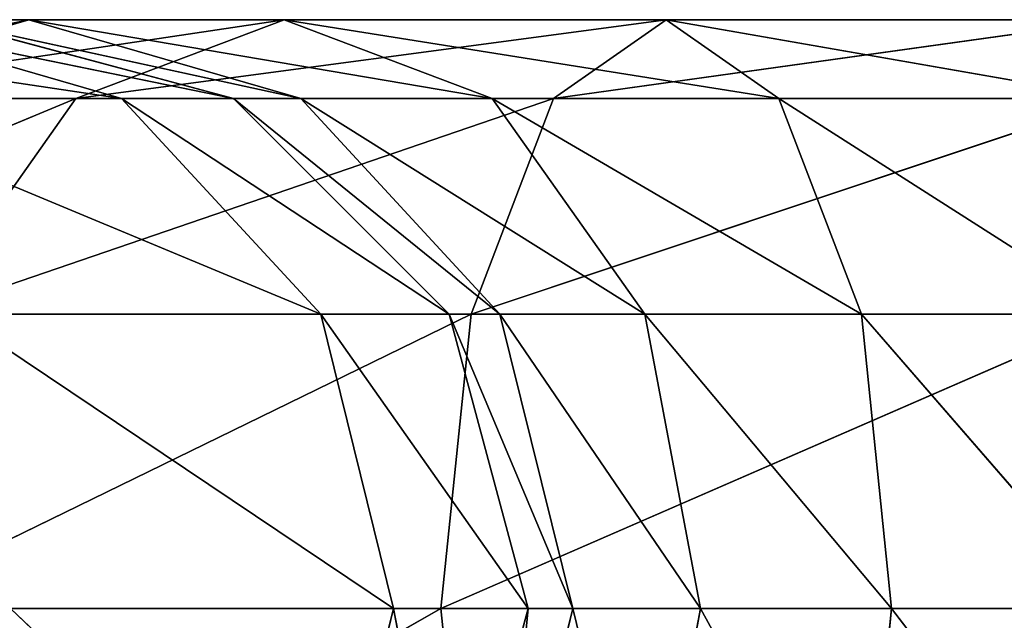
# Model space of a CAD drawing. Header units: millimetres. Extents: x 237 to 401, y 0 to 141.
# Tile 631 of 656: x 367.05 to 369.56, y 137.01 to 138.54. Entities that reach past the tile are written whole.
import ezdxf

# ---------------------------------------------------------------- set-up
doc = ezdxf.new("R2010")
doc.units = ezdxf.units.MM
doc.header["$LTSCALE"] = 25.4
doc.layers.get('0').update_dxf_attribs({"true_color": 0xff5454})

# ---------------------------------------------------------------- blocks, each defined once
blk = doc.blocks.new('VELERO-I-8042-8043.STL')
at = {"color": 7, "true_color": 0xffffff}
for p, q in [((131.027, 181.8856, 3.6723), (132.0025, 180.4257, 3.6723)), ((131.027, 181.8856, 3.6723), (132.0025, 180.4257, 3.6723)), ((131.027, 181.8856, 3.6723), (131.8168, 180.3488, 4.4223)), ((131.027, 181.8856, 3.6723), (131.8168, 180.3488, 4.4223)), ((130.8849, 181.7435, 2.9223), (131.8168, 180.3488, 2.9223)), ((130.8849, 181.7435, 2.9223), (131.8168, 180.3488, 2.9223)), ((130.8849, 181.7435, 2.9223), (132.0025, 180.4257, 3.6723)), ((130.8849, 181.7435, 2.9223), (132.0025, 180.4257, 3.6723)), ((130.4967, 181.3552, 2.3732), (131.3096, 180.1386, 2.3732)), ((130.4967, 181.3552, 2.3732), (131.3096, 180.1386, 2.3732)), ((130.4967, 181.3552, 2.3732), (131.8168, 180.3488, 2.9223)), ((130.4967, 181.3552, 2.3732), (131.8168, 180.3488, 2.9223)), ((129.9664, 180.8249, 2.1723), (131.3096, 180.1386, 2.3732)), ((129.9664, 180.8249, 2.1723), (131.3096, 180.1386, 2.3732)), ((131.8168, 180.3488, 2.9223), (132.0025, 180.4257, 3.6723)), ((132.0025, 180.4257, 3.6723), (131.8168, 180.3488, 4.4223)), ((131.8168, 180.3488, 2.9223), (132.0025, 180.4257, 3.6723)), ((132.0025, 180.4257, 3.6723), (131.8168, 180.3488, 4.4223)), ((132.0025, 180.4257, 3.6723), (132.345, 178.7036, 3.6723)), ((132.0025, 180.4257, 3.6723), (132.345, 178.7036, 3.6723)), ((132.0025, 180.4257, 3.6723), (132.1441, 178.7036, 4.4223)), ((132.0025, 180.4257, 3.6723), (132.1441, 178.7036, 4.4223)), ((131.3096, 180.1386, 2.3732), (131.8168, 180.3488, 2.9223)), ((131.3096, 180.1386, 2.3732), (131.8168, 180.3488, 2.9223)), ((131.8168, 180.3488, 2.9223), (132.1441, 178.7036, 2.9223)), ((131.8168, 180.3488, 2.9223), (132.1441, 178.7036, 2.9223)), ((131.8168, 180.3488, 2.9223), (132.345, 178.7036, 3.6723)), ((131.8168, 180.3488, 2.9223), (132.345, 178.7036, 3.6723)), ((130.6167, 179.8516, 2.1723), (131.3096, 180.1386, 2.3732)), ((130.6167, 179.8516, 2.1723), (131.3096, 180.1386, 2.3732)), ((131.3096, 180.1386, 2.3732), (131.595, 178.7036, 2.3732)), ((131.3096, 180.1386, 2.3732), (131.595, 178.7036, 2.3732)), ((131.3096, 180.1386, 2.3732), (132.1441, 178.7036, 2.9223)), ((131.3096, 180.1386, 2.3732), (132.1441, 178.7036, 2.9223)), ((130.6167, 179.8516, 2.1723), (131.595, 178.7036, 2.3732)), ((130.6167, 179.8516, 2.1723), (131.595, 178.7036, 2.3732)), ((131.595, 178.7036, 2.3732), (130.845, 178.7036, 2.1723)), ((131.595, 178.7036, 2.3732), (130.845, 178.7036, 2.1723)), ((131.595, 178.7036, 2.3732), (130.845, 172.7036, 2.1723)), ((131.595, 178.7036, 2.3732), (130.845, 172.7036, 2.1723)), ((132.1441, 178.7036, 2.9223), (131.595, 178.7036, 2.3732)), ((131.595, 178.7036, 2.3732), (131.595, 172.7036, 2.3732)), ((131.595, 178.7036, 2.3732), (131.595, 172.7036, 2.3732)), ((132.1441, 178.7036, 2.9223), (131.595, 178.7036, 2.3732)), ((132.1441, 178.7036, 2.9223), (131.595, 172.7036, 2.3732)), ((132.1441, 178.7036, 2.9223), (131.595, 172.7036, 2.3732)), ((132.345, 178.7036, 3.6723), (132.1441, 178.7036, 2.9223)), ((132.1441, 178.7036, 4.4223), (132.345, 178.7036, 3.6723)), ((132.345, 172.7036, 3.6723), (132.1441, 178.7036, 4.4223)), ((132.1441, 178.7036, 2.9223), (132.1441, 172.7036, 2.9223)), ((132.1441, 178.7036, 2.9223), (132.1441, 172.7036, 2.9223)), ((132.345, 178.7036, 3.6723), (132.1441, 178.7036, 2.9223)), ((132.345, 178.7036, 3.6723), (132.1441, 172.7036, 2.9223)), ((132.345, 178.7036, 3.6723), (132.1441, 172.7036, 2.9223)), ((132.1441, 178.7036, 4.4223), (132.345, 178.7036, 3.6723)), ((132.345, 172.7036, 3.6723), (132.1441, 178.7036, 4.4223)), ((132.345, 178.7036, 3.6723), (132.345, 172.7036, 3.6723)), ((132.345, 178.7036, 3.6723), (132.345, 172.7036, 3.6723)), ((130.095, 172.7036, 2.3732), (131.0734, 171.5555, 2.1723)), ((130.095, 172.7036, 2.3732), (131.0734, 171.5555, 2.1723)), ((131.595, 172.7036, 2.3732), (130.845, 172.7036, 2.1723)), ((130.845, 172.7036, 2.1723), (131.0734, 171.5555, 2.1723)), ((130.845, 172.7036, 2.1723), (131.0734, 171.5555, 2.1723)), ((130.845, 172.7036, 2.1723), (131.7663, 171.8425, 2.3732)), ((130.845, 172.7036, 2.1723), (131.7663, 171.8425, 2.3732)), ((131.595, 172.7036, 2.3732), (130.845, 172.7036, 2.1723)), ((132.1441, 172.7036, 2.9223), (131.595, 172.7036, 2.3732)), ((131.595, 172.7036, 2.3732), (131.7663, 171.8425, 2.3732)), ((131.595, 172.7036, 2.3732), (131.7663, 171.8425, 2.3732)), ((131.595, 172.7036, 2.3732), (132.2735, 172.0526, 2.9223)), ((131.595, 172.7036, 2.3732), (132.2735, 172.0526, 2.9223)), ((132.1441, 172.7036, 2.9223), (131.595, 172.7036, 2.3732)), ((132.1441, 172.7036, 4.4223), (132.345, 172.7036, 3.6723)), ((132.345, 172.7036, 3.6723), (132.1441, 172.7036, 2.9223)), ((132.1441, 172.7036, 4.4223), (132.345, 172.7036, 3.6723)), ((132.1441, 172.7036, 2.9223), (132.2735, 172.0526, 2.9223)), ((132.1441, 172.7036, 2.9223), (132.2735, 172.0526, 2.9223)), ((132.1441, 172.7036, 2.9223), (132.4592, 172.1295, 3.6723)), ((132.1441, 172.7036, 2.9223), (132.4592, 172.1295, 3.6723)), ((132.345, 172.7036, 3.6723), (132.1441, 172.7036, 2.9223)), ((132.345, 172.7036, 3.6723), (132.2735, 172.0526, 4.4223)), ((132.345, 172.7036, 3.6723), (132.2735, 172.0526, 4.4223)), ((132.4592, 172.1295, 3.6723), (132.345, 172.7036, 3.6723)), ((132.4592, 172.1295, 3.6723), (132.345, 172.7036, 3.6723)), ((132.4592, 172.1295, 3.6723), (132.2735, 172.0526, 4.4223)), ((132.2735, 172.0526, 2.9223), (132.4592, 172.1295, 3.6723)), ((132.4592, 172.1295, 3.6723), (132.2735, 172.0526, 4.4223)), ((132.2735, 172.0526, 2.9223), (132.4592, 172.1295, 3.6723)), ((132.7844, 171.6429, 3.6723), (132.4592, 172.1295, 3.6723)), ((132.4592, 172.1295, 3.6723), (132.6423, 171.5008, 4.4223)), ((132.4592, 172.1295, 3.6723), (132.6423, 171.5008, 4.4223)), ((132.7844, 171.6429, 3.6723), (132.4592, 172.1295, 3.6723)), ((131.7663, 171.8425, 2.3732), (132.2735, 172.0526, 2.9223)), ((131.7663, 171.8425, 2.3732), (132.2735, 172.0526, 2.9223)), ((132.2735, 172.0526, 2.9223), (132.6423, 171.5008, 2.9223)), ((132.2735, 172.0526, 2.9223), (132.6423, 171.5008, 2.9223)), ((132.2735, 172.0526, 2.9223), (132.7844, 171.6429, 3.6723)), ((132.2735, 172.0526, 2.9223), (132.7844, 171.6429, 3.6723)), ((131.0734, 171.5555, 2.1723), (131.7663, 171.8425, 2.3732)), ((131.0734, 171.5555, 2.1723), (131.7663, 171.8425, 2.3732)), ((131.7663, 171.8425, 2.3732), (132.254, 171.1126, 2.3732)), ((131.7663, 171.8425, 2.3732), (132.254, 171.1126, 2.3732)), ((131.7663, 171.8425, 2.3732), (132.6423, 171.5008, 2.9223)), ((131.7663, 171.8425, 2.3732), (132.6423, 171.5008, 2.9223)), ((132.7844, 171.6429, 3.6723), (132.6423, 171.5008, 4.4223)), ((132.6423, 171.5008, 2.9223), (132.7844, 171.6429, 3.6723)), ((132.7844, 171.6429, 3.6723), (132.6423, 171.5008, 4.4223)), ((132.6423, 171.5008, 2.9223), (132.7844, 171.6429, 3.6723)), ((133.271, 171.3178, 3.6723), (132.7844, 171.6429, 3.6723)), ((132.7844, 171.6429, 3.6723), (133.1941, 171.1321, 4.4223)), ((132.7844, 171.6429, 3.6723), (133.1941, 171.1321, 4.4223)), ((133.271, 171.3178, 3.6723), (132.7844, 171.6429, 3.6723)), ((130.3805, 171.2685, 2.3732), (131.0734, 171.5555, 2.1723)), ((130.3805, 171.2685, 2.3732), (131.0734, 171.5555, 2.1723)), ((131.0734, 171.5555, 2.1723), (131.7237, 170.5823, 2.1723)), ((131.0734, 171.5555, 2.1723), (131.7237, 170.5823, 2.1723)), ((131.0734, 171.5555, 2.1723), (132.254, 171.1126, 2.3732)), ((131.0734, 171.5555, 2.1723), (132.254, 171.1126, 2.3732)), ((132.254, 171.1126, 2.3732), (132.6423, 171.5008, 2.9223)), ((132.254, 171.1126, 2.3732), (132.6423, 171.5008, 2.9223)), ((132.6423, 171.5008, 2.9223), (133.1941, 171.1321, 2.9223)), ((132.6423, 171.5008, 2.9223), (133.1941, 171.1321, 2.9223)), ((132.6423, 171.5008, 2.9223), (133.271, 171.3178, 3.6723)), ((132.6423, 171.5008, 2.9223), (133.271, 171.3178, 3.6723)), ((133.271, 171.3178, 3.6723), (133.1941, 171.1321, 4.4223)), ((133.1941, 171.1321, 2.9223), (133.271, 171.3178, 3.6723)), ((133.271, 171.3178, 3.6723), (133.1941, 171.1321, 4.4223)), ((133.1941, 171.1321, 2.9223), (133.271, 171.3178, 3.6723)), ((133.845, 171.2036, 3.6723), (133.271, 171.3178, 3.6723)), ((133.271, 171.3178, 3.6723), (133.845, 171.0026, 4.4223)), ((133.271, 171.3178, 3.6723), (133.845, 171.0026, 4.4223)), ((133.845, 171.2036, 3.6723), (133.271, 171.3178, 3.6723)), ((130.3805, 171.2685, 2.3732), (131.1934, 170.0519, 2.3732)), ((130.3805, 171.2685, 2.3732), (131.1934, 170.0519, 2.3732)), ((130.3805, 171.2685, 2.3732), (131.7237, 170.5823, 2.1723)), ((130.3805, 171.2685, 2.3732), (131.7237, 170.5823, 2.1723)), ((133.1941, 171.1321, 2.9223), (133.845, 171.2036, 3.6723)), ((133.1941, 171.1321, 2.9223), (133.845, 171.2036, 3.6723)), ((131.7237, 170.5823, 2.1723), (132.254, 171.1126, 2.3732)), ((131.7237, 170.5823, 2.1723), (132.254, 171.1126, 2.3732)), ((132.254, 171.1126, 2.3732), (133.1941, 171.1321, 2.9223)), ((132.254, 171.1126, 2.3732), (133.1941, 171.1321, 2.9223)), ((132.254, 171.1126, 2.3732), (132.984, 170.6248, 2.3732)), ((132.254, 171.1126, 2.3732), (132.984, 170.6248, 2.3732)), ((132.984, 170.6248, 2.3732), (133.1941, 171.1321, 2.9223)), ((132.984, 170.6248, 2.3732), (133.1941, 171.1321, 2.9223)), ((133.1941, 171.1321, 2.9223), (133.845, 171.0026, 2.9223)), ((133.1941, 171.1321, 2.9223), (133.845, 171.0026, 2.9223)), ((129.8732, 171.0584, 2.9223), (131.1934, 170.0519, 2.3732)), ((129.8732, 171.0584, 2.9223), (131.1934, 170.0519, 2.3732)), ((132.984, 170.6248, 2.3732), (133.845, 171.0026, 2.9223)), ((132.984, 170.6248, 2.3732), (133.845, 171.0026, 2.9223)), ((131.7237, 170.5823, 2.1723), (132.984, 170.6248, 2.3732)), ((131.7237, 170.5823, 2.1723), (132.984, 170.6248, 2.3732)), ((132.697, 169.9319, 2.1723), (132.984, 170.6248, 2.3732)), ((132.697, 169.9319, 2.1723), (132.984, 170.6248, 2.3732)), ((132.984, 170.6248, 2.3732), (133.845, 170.4536, 2.3732)), ((132.984, 170.6248, 2.3732), (133.845, 170.4536, 2.3732)), ((131.1934, 170.0519, 2.3732), (131.7237, 170.5823, 2.1723)), ((131.1934, 170.0519, 2.3732), (131.7237, 170.5823, 2.1723)), ((131.7237, 170.5823, 2.1723), (132.697, 169.9319, 2.1723)), ((131.7237, 170.5823, 2.1723), (132.697, 169.9319, 2.1723)), ((132.697, 169.9319, 2.1723), (133.845, 170.4536, 2.3732)), ((132.697, 169.9319, 2.1723), (133.845, 170.4536, 2.3732)), ((130.8051, 169.6637, 2.9223), (131.1934, 170.0519, 2.3732)), ((130.8051, 169.6637, 2.9223), (131.1934, 170.0519, 2.3732)), ((131.1934, 170.0519, 2.3732), (132.41, 169.239, 2.3732)), ((131.1934, 170.0519, 2.3732), (132.41, 169.239, 2.3732)), ((131.1934, 170.0519, 2.3732), (132.697, 169.9319, 2.1723)), ((131.1934, 170.0519, 2.3732), (132.697, 169.9319, 2.1723)), ((132.41, 169.239, 2.3732), (132.697, 169.9319, 2.1723)), ((132.41, 169.239, 2.3732), (132.697, 169.9319, 2.1723)), ((132.697, 169.9319, 2.1723), (133.845, 169.7036, 2.1723)), ((132.697, 169.9319, 2.1723), (133.845, 169.7036, 2.1723)), ((132.41, 169.239, 2.3732), (133.845, 169.7036, 2.1723)), ((132.41, 169.239, 2.3732), (133.845, 169.7036, 2.1723)), ((130.8051, 169.6637, 4.4223), (132.123, 168.5461, 3.6723)), ((130.8051, 169.6637, 4.4223), (132.123, 168.5461, 3.6723)), ((130.8051, 169.6637, 2.9223), (132.1999, 168.7318, 2.9223)), ((130.8051, 169.6637, 2.9223), (132.1999, 168.7318, 2.9223)), ((130.8051, 169.6637, 2.9223), (132.41, 169.239, 2.3732)), ((130.8051, 169.6637, 2.9223), (132.41, 169.239, 2.3732)), ((130.6631, 169.5216, 3.6723), (132.123, 168.5461, 3.6723)), ((130.6631, 169.5216, 3.6723), (132.123, 168.5461, 3.6723)), ((130.6631, 169.5216, 3.6723), (132.1999, 168.7318, 2.9223)), ((130.6631, 169.5216, 3.6723), (132.1999, 168.7318, 2.9223)), ((132.1999, 168.7318, 2.9223), (132.41, 169.239, 2.3732)), ((132.1999, 168.7318, 2.9223), (132.41, 169.239, 2.3732)), ((132.41, 169.239, 2.3732), (133.845, 168.9536, 2.3732)), ((132.41, 169.239, 2.3732), (133.845, 168.9536, 2.3732)), ((132.1999, 168.7318, 2.9223), (133.845, 168.9536, 2.3732)), ((132.1999, 168.7318, 2.9223), (133.845, 168.9536, 2.3732)), ((132.1999, 168.7318, 4.4223), (132.123, 168.5461, 3.6723)), ((132.123, 168.5461, 3.6723), (132.1999, 168.7318, 2.9223)), ((132.1999, 168.7318, 4.4223), (132.123, 168.5461, 3.6723)), ((132.123, 168.5461, 3.6723), (132.1999, 168.7318, 2.9223)), ((132.1999, 168.7318, 2.9223), (133.845, 168.4045, 2.9223)), ((132.1999, 168.7318, 2.9223), (133.845, 168.4045, 2.9223)), ((132.123, 168.5461, 3.6723), (133.845, 168.2036, 3.6723)), ((132.123, 168.5461, 3.6723), (133.845, 168.2036, 3.6723)), ((132.123, 168.5461, 3.6723), (133.845, 168.4045, 2.9223)), ((132.123, 168.5461, 3.6723), (133.845, 168.4045, 2.9223))]:
    blk.add_line(p, q, dxfattribs=at)
mesh = blk.add_polyface(dxfattribs=at)
corners = [(131.027, 181.8856, 3.6723), (132.0025, 180.4257, 3.6723), (130.8849, 181.7435, 2.9223)]
mesh.append_faces([[corners[k] for k in face] for face in [(0, 1, 2)]], dxfattribs={"color": 7})
mesh = blk.add_polyface(dxfattribs=at)
corners = [(131.027, 181.8856, 3.6723), (130.8849, 181.7435, 4.4223), (131.8168, 180.3488, 4.4223)]
mesh.append_faces([[corners[k] for k in face] for face in [(0, 1, 2)]], dxfattribs={"color": 7})
mesh = blk.add_polyface(dxfattribs=at)
corners = [(131.027, 181.8856, 3.6723), (131.8168, 180.3488, 4.4223), (132.0025, 180.4257, 3.6723)]
mesh.append_faces([[corners[k] for k in face] for face in [(0, 1, 2)]], dxfattribs={"color": 7})
mesh = blk.add_polyface(dxfattribs=at)
corners = [(131.8168, 180.3488, 2.9223), (130.4967, 181.3552, 2.3732), (130.8849, 181.7435, 2.9223)]
mesh.append_faces([[corners[k] for k in face] for face in [(0, 1, 2)]], dxfattribs={"color": 7})
mesh = blk.add_polyface(dxfattribs=at)
corners = [(130.8849, 181.7435, 2.9223), (132.0025, 180.4257, 3.6723), (131.8168, 180.3488, 2.9223)]
mesh.append_faces([[corners[k] for k in face] for face in [(0, 1, 2)]], dxfattribs={"color": 7})
mesh = blk.add_polyface(dxfattribs=at)
corners = [(131.3096, 180.1386, 2.3732), (129.9664, 180.8249, 2.1723), (130.4967, 181.3552, 2.3732)]
mesh.append_faces([[corners[k] for k in face] for face in [(0, 1, 2)]], dxfattribs={"color": 7})
mesh = blk.add_polyface(dxfattribs=at)
corners = [(131.8168, 180.3488, 2.9223), (131.3096, 180.1386, 2.3732), (130.4967, 181.3552, 2.3732)]
mesh.append_faces([[corners[k] for k in face] for face in [(0, 1, 2)]], dxfattribs={"color": 7})
mesh = blk.add_polyface(dxfattribs=at)
corners = [(131.3096, 180.1386, 2.3732), (130.6167, 179.8516, 2.1723), (129.9664, 180.8249, 2.1723)]
mesh.append_faces([[corners[k] for k in face] for face in [(0, 1, 2)]], dxfattribs={"color": 7})
mesh = blk.add_polyface(dxfattribs=at)
corners = [(132.0025, 180.4257, 3.6723), (132.345, 178.7036, 3.6723), (131.8168, 180.3488, 2.9223)]
mesh.append_faces([[corners[k] for k in face] for face in [(0, 1, 2)]], dxfattribs={"color": 7})
mesh = blk.add_polyface(dxfattribs=at)
corners = [(132.0025, 180.4257, 3.6723), (131.8168, 180.3488, 4.4223), (132.1441, 178.7036, 4.4223)]
mesh.append_faces([[corners[k] for k in face] for face in [(0, 1, 2)]], dxfattribs={"color": 7})
mesh = blk.add_polyface(dxfattribs=at)
corners = [(132.0025, 180.4257, 3.6723), (132.1441, 178.7036, 4.4223), (132.345, 178.7036, 3.6723)]
mesh.append_faces([[corners[k] for k in face] for face in [(0, 1, 2)]], dxfattribs={"color": 7})
mesh = blk.add_polyface(dxfattribs=at)
corners = [(131.8168, 180.3488, 2.9223), (132.1441, 178.7036, 2.9223), (131.3096, 180.1386, 2.3732)]
mesh.append_faces([[corners[k] for k in face] for face in [(0, 1, 2)]], dxfattribs={"color": 7})
mesh = blk.add_polyface(dxfattribs=at)
corners = [(131.8168, 180.3488, 2.9223), (132.345, 178.7036, 3.6723), (132.1441, 178.7036, 2.9223)]
mesh.append_faces([[corners[k] for k in face] for face in [(0, 1, 2)]], dxfattribs={"color": 7})
mesh = blk.add_polyface(dxfattribs=at)
corners = [(131.595, 178.7036, 2.3732), (130.6167, 179.8516, 2.1723), (131.3096, 180.1386, 2.3732)]
mesh.append_faces([[corners[k] for k in face] for face in [(0, 1, 2)]], dxfattribs={"color": 7})
mesh = blk.add_polyface(dxfattribs=at)
corners = [(132.1441, 178.7036, 2.9223), (131.595, 178.7036, 2.3732), (131.3096, 180.1386, 2.3732)]
mesh.append_faces([[corners[k] for k in face] for face in [(0, 1, 2)]], dxfattribs={"color": 7})
mesh = blk.add_polyface(dxfattribs=at)
corners = [(131.595, 178.7036, 2.3732), (130.845, 178.7036, 2.1723), (130.6167, 179.8516, 2.1723)]
mesh.append_faces([[corners[k] for k in face] for face in [(0, 1, 2)]], dxfattribs={"color": 7})
mesh = blk.add_polyface(dxfattribs=at)
corners = [(131.595, 178.7036, 2.3732), (130.845, 172.7036, 2.1723), (130.845, 178.7036, 2.1723)]
mesh.append_faces([[corners[k] for k in face] for face in [(0, 1, 2)]], dxfattribs={"color": 7})
mesh = blk.add_polyface(dxfattribs=at)
corners = [(131.595, 172.7036, 2.3732), (130.845, 172.7036, 2.1723), (131.595, 178.7036, 2.3732)]
mesh.append_faces([[corners[k] for k in face] for face in [(0, 1, 2)]], dxfattribs={"color": 7})
mesh = blk.add_polyface(dxfattribs=at)
corners = [(132.1441, 178.7036, 2.9223), (131.595, 172.7036, 2.3732), (131.595, 178.7036, 2.3732)]
mesh.append_faces([[corners[k] for k in face] for face in [(0, 1, 2)]], dxfattribs={"color": 7})
mesh = blk.add_polyface(dxfattribs=at)
corners = [(132.1441, 172.7036, 2.9223), (131.595, 172.7036, 2.3732), (132.1441, 178.7036, 2.9223)]
mesh.append_faces([[corners[k] for k in face] for face in [(0, 1, 2)]], dxfattribs={"color": 7})
mesh = blk.add_polyface(dxfattribs=at)
corners = [(132.1441, 178.7036, 4.4223), (132.1441, 172.7036, 4.4223), (132.345, 172.7036, 3.6723)]
mesh.append_faces([[corners[k] for k in face] for face in [(0, 1, 2)]], dxfattribs={"color": 7})
mesh = blk.add_polyface(dxfattribs=at)
corners = [(132.345, 178.7036, 3.6723), (132.1441, 172.7036, 2.9223), (132.1441, 178.7036, 2.9223)]
mesh.append_faces([[corners[k] for k in face] for face in [(0, 1, 2)]], dxfattribs={"color": 7})
mesh = blk.add_polyface(dxfattribs=at)
corners = [(132.345, 178.7036, 3.6723), (132.345, 172.7036, 3.6723), (132.1441, 172.7036, 2.9223)]
mesh.append_faces([[corners[k] for k in face] for face in [(0, 1, 2)]], dxfattribs={"color": 7})
mesh = blk.add_polyface(dxfattribs=at)
corners = [(132.1441, 178.7036, 4.4223), (132.345, 172.7036, 3.6723), (132.345, 178.7036, 3.6723)]
mesh.append_faces([[corners[k] for k in face] for face in [(0, 1, 2)]], dxfattribs={"color": 7})
mesh = blk.add_polyface(dxfattribs=at)
corners = [(131.0734, 171.5555, 2.1723), (130.3805, 171.2685, 2.3732), (130.095, 172.7036, 2.3732)]
mesh.append_faces([[corners[k] for k in face] for face in [(0, 1, 2)]], dxfattribs={"color": 7})
mesh = blk.add_polyface(dxfattribs=at)
corners = [(131.0734, 171.5555, 2.1723), (130.095, 172.7036, 2.3732), (130.845, 172.7036, 2.1723)]
mesh.append_faces([[corners[k] for k in face] for face in [(0, 1, 2)]], dxfattribs={"color": 7})
mesh = blk.add_polyface(dxfattribs=at)
corners = [(131.7663, 171.8425, 2.3732), (131.0734, 171.5555, 2.1723), (130.845, 172.7036, 2.1723)]
mesh.append_faces([[corners[k] for k in face] for face in [(0, 1, 2)]], dxfattribs={"color": 7})
mesh = blk.add_polyface(dxfattribs=at)
corners = [(131.7663, 171.8425, 2.3732), (130.845, 172.7036, 2.1723), (131.595, 172.7036, 2.3732)]
mesh.append_faces([[corners[k] for k in face] for face in [(0, 1, 2)]], dxfattribs={"color": 7})
mesh = blk.add_polyface(dxfattribs=at)
corners = [(132.2735, 172.0526, 2.9223), (131.7663, 171.8425, 2.3732), (131.595, 172.7036, 2.3732)]
mesh.append_faces([[corners[k] for k in face] for face in [(0, 1, 2)]], dxfattribs={"color": 7})
mesh = blk.add_polyface(dxfattribs=at)
corners = [(132.2735, 172.0526, 2.9223), (131.595, 172.7036, 2.3732), (132.1441, 172.7036, 2.9223)]
mesh.append_faces([[corners[k] for k in face] for face in [(0, 1, 2)]], dxfattribs={"color": 7})
mesh = blk.add_polyface(dxfattribs=at)
corners = [(132.1441, 172.7036, 4.4223), (132.2735, 172.0526, 4.4223), (132.345, 172.7036, 3.6723)]
mesh.append_faces([[corners[k] for k in face] for face in [(0, 1, 2)]], dxfattribs={"color": 7})
mesh = blk.add_polyface(dxfattribs=at)
corners = [(132.1441, 172.7036, 2.9223), (132.4592, 172.1295, 3.6723), (132.2735, 172.0526, 2.9223)]
mesh.append_faces([[corners[k] for k in face] for face in [(0, 1, 2)]], dxfattribs={"color": 7})
mesh = blk.add_polyface(dxfattribs=at)
corners = [(132.345, 172.7036, 3.6723), (132.4592, 172.1295, 3.6723), (132.1441, 172.7036, 2.9223)]
mesh.append_faces([[corners[k] for k in face] for face in [(0, 1, 2)]], dxfattribs={"color": 7})
mesh = blk.add_polyface(dxfattribs=at)
corners = [(132.345, 172.7036, 3.6723), (132.2735, 172.0526, 4.4223), (132.4592, 172.1295, 3.6723)]
mesh.append_faces([[corners[k] for k in face] for face in [(0, 1, 2)]], dxfattribs={"color": 7})
mesh = blk.add_polyface(dxfattribs=at)
corners = [(132.4592, 172.1295, 3.6723), (132.2735, 172.0526, 4.4223), (132.6423, 171.5008, 4.4223)]
mesh.append_faces([[corners[k] for k in face] for face in [(0, 1, 2)]], dxfattribs={"color": 7})
mesh = blk.add_polyface(dxfattribs=at)
corners = [(132.4592, 172.1295, 3.6723), (132.7844, 171.6429, 3.6723), (132.2735, 172.0526, 2.9223)]
mesh.append_faces([[corners[k] for k in face] for face in [(0, 1, 2)]], dxfattribs={"color": 7})
mesh = blk.add_polyface(dxfattribs=at)
corners = [(132.4592, 172.1295, 3.6723), (132.6423, 171.5008, 4.4223), (132.7844, 171.6429, 3.6723)]
mesh.append_faces([[corners[k] for k in face] for face in [(0, 1, 2)]], dxfattribs={"color": 7})
mesh = blk.add_polyface(dxfattribs=at)
corners = [(132.6423, 171.5008, 2.9223), (131.7663, 171.8425, 2.3732), (132.2735, 172.0526, 2.9223)]
mesh.append_faces([[corners[k] for k in face] for face in [(0, 1, 2)]], dxfattribs={"color": 7})
mesh = blk.add_polyface(dxfattribs=at)
corners = [(132.2735, 172.0526, 2.9223), (132.7844, 171.6429, 3.6723), (132.6423, 171.5008, 2.9223)]
mesh.append_faces([[corners[k] for k in face] for face in [(0, 1, 2)]], dxfattribs={"color": 7})
mesh = blk.add_polyface(dxfattribs=at)
corners = [(132.254, 171.1126, 2.3732), (131.0734, 171.5555, 2.1723), (131.7663, 171.8425, 2.3732)]
mesh.append_faces([[corners[k] for k in face] for face in [(0, 1, 2)]], dxfattribs={"color": 7})
mesh = blk.add_polyface(dxfattribs=at)
corners = [(132.6423, 171.5008, 2.9223), (132.254, 171.1126, 2.3732), (131.7663, 171.8425, 2.3732)]
mesh.append_faces([[corners[k] for k in face] for face in [(0, 1, 2)]], dxfattribs={"color": 7})
mesh = blk.add_polyface(dxfattribs=at)
corners = [(133.1941, 171.1321, 4.4223), (132.7844, 171.6429, 3.6723), (132.6423, 171.5008, 4.4223)]
mesh.append_faces([[corners[k] for k in face] for face in [(0, 1, 2)]], dxfattribs={"color": 7})
mesh = blk.add_polyface(dxfattribs=at)
corners = [(132.7844, 171.6429, 3.6723), (133.271, 171.3178, 3.6723), (132.6423, 171.5008, 2.9223)]
mesh.append_faces([[corners[k] for k in face] for face in [(0, 1, 2)]], dxfattribs={"color": 7})
mesh = blk.add_polyface(dxfattribs=at)
corners = [(133.1941, 171.1321, 4.4223), (133.271, 171.3178, 3.6723), (132.7844, 171.6429, 3.6723)]
mesh.append_faces([[corners[k] for k in face] for face in [(0, 1, 2)]], dxfattribs={"color": 7})
mesh = blk.add_polyface(dxfattribs=at)
corners = [(131.7237, 170.5823, 2.1723), (130.3805, 171.2685, 2.3732), (131.0734, 171.5555, 2.1723)]
mesh.append_faces([[corners[k] for k in face] for face in [(0, 1, 2)]], dxfattribs={"color": 7})
mesh = blk.add_polyface(dxfattribs=at)
corners = [(132.254, 171.1126, 2.3732), (131.7237, 170.5823, 2.1723), (131.0734, 171.5555, 2.1723)]
mesh.append_faces([[corners[k] for k in face] for face in [(0, 1, 2)]], dxfattribs={"color": 7})
mesh = blk.add_polyface(dxfattribs=at)
corners = [(133.1941, 171.1321, 2.9223), (132.254, 171.1126, 2.3732), (132.6423, 171.5008, 2.9223)]
mesh.append_faces([[corners[k] for k in face] for face in [(0, 1, 2)]], dxfattribs={"color": 7})
mesh = blk.add_polyface(dxfattribs=at)
corners = [(133.271, 171.3178, 3.6723), (133.1941, 171.1321, 2.9223), (132.6423, 171.5008, 2.9223)]
mesh.append_faces([[corners[k] for k in face] for face in [(0, 1, 2)]], dxfattribs={"color": 7})
mesh = blk.add_polyface(dxfattribs=at)
corners = [(133.845, 171.0026, 4.4223), (133.271, 171.3178, 3.6723), (133.1941, 171.1321, 4.4223)]
mesh.append_faces([[corners[k] for k in face] for face in [(0, 1, 2)]], dxfattribs={"color": 7})
mesh = blk.add_polyface(dxfattribs=at)
corners = [(133.845, 171.2036, 3.6723), (133.1941, 171.1321, 2.9223), (133.271, 171.3178, 3.6723)]
mesh.append_faces([[corners[k] for k in face] for face in [(0, 1, 2)]], dxfattribs={"color": 7})
mesh = blk.add_polyface(dxfattribs=at)
corners = [(133.845, 171.0026, 4.4223), (133.845, 171.2036, 3.6723), (133.271, 171.3178, 3.6723)]
mesh.append_faces([[corners[k] for k in face] for face in [(0, 1, 2)]], dxfattribs={"color": 7})
mesh = blk.add_polyface(dxfattribs=at)
corners = [(131.1934, 170.0519, 2.3732), (129.8732, 171.0584, 2.9223), (130.3805, 171.2685, 2.3732)]
mesh.append_faces([[corners[k] for k in face] for face in [(0, 1, 2)]], dxfattribs={"color": 7})
mesh = blk.add_polyface(dxfattribs=at)
corners = [(131.7237, 170.5823, 2.1723), (131.1934, 170.0519, 2.3732), (130.3805, 171.2685, 2.3732)]
mesh.append_faces([[corners[k] for k in face] for face in [(0, 1, 2)]], dxfattribs={"color": 7})
mesh = blk.add_polyface(dxfattribs=at)
corners = [(133.845, 171.2036, 3.6723), (133.845, 171.0026, 2.9223), (133.1941, 171.1321, 2.9223)]
mesh.append_faces([[corners[k] for k in face] for face in [(0, 1, 2)]], dxfattribs={"color": 7})
mesh = blk.add_polyface(dxfattribs=at)
corners = [(132.984, 170.6248, 2.3732), (131.7237, 170.5823, 2.1723), (132.254, 171.1126, 2.3732)]
mesh.append_faces([[corners[k] for k in face] for face in [(0, 1, 2)]], dxfattribs={"color": 7})
mesh = blk.add_polyface(dxfattribs=at)
corners = [(133.1941, 171.1321, 2.9223), (132.984, 170.6248, 2.3732), (132.254, 171.1126, 2.3732)]
mesh.append_faces([[corners[k] for k in face] for face in [(0, 1, 2)]], dxfattribs={"color": 7})
mesh = blk.add_polyface(dxfattribs=at)
corners = [(133.845, 171.0026, 2.9223), (132.984, 170.6248, 2.3732), (133.1941, 171.1321, 2.9223)]
mesh.append_faces([[corners[k] for k in face] for face in [(0, 1, 2)]], dxfattribs={"color": 7})
mesh = blk.add_polyface(dxfattribs=at)
corners = [(131.1934, 170.0519, 2.3732), (130.8051, 169.6637, 2.9223), (129.8732, 171.0584, 2.9223)]
mesh.append_faces([[corners[k] for k in face] for face in [(0, 1, 2)]], dxfattribs={"color": 7})
mesh = blk.add_polyface(dxfattribs=at)
corners = [(133.845, 170.4536, 2.3732), (132.984, 170.6248, 2.3732), (133.845, 171.0026, 2.9223)]
mesh.append_faces([[corners[k] for k in face] for face in [(0, 1, 2)]], dxfattribs={"color": 7})
mesh = blk.add_polyface(dxfattribs=at)
corners = [(132.984, 170.6248, 2.3732), (132.697, 169.9319, 2.1723), (131.7237, 170.5823, 2.1723)]
mesh.append_faces([[corners[k] for k in face] for face in [(0, 1, 2)]], dxfattribs={"color": 7})
mesh = blk.add_polyface(dxfattribs=at)
corners = [(133.845, 170.4536, 2.3732), (132.697, 169.9319, 2.1723), (132.984, 170.6248, 2.3732)]
mesh.append_faces([[corners[k] for k in face] for face in [(0, 1, 2)]], dxfattribs={"color": 7})
mesh = blk.add_polyface(dxfattribs=at)
corners = [(132.697, 169.9319, 2.1723), (131.1934, 170.0519, 2.3732), (131.7237, 170.5823, 2.1723)]
mesh.append_faces([[corners[k] for k in face] for face in [(0, 1, 2)]], dxfattribs={"color": 7})
mesh = blk.add_polyface(dxfattribs=at)
corners = [(133.845, 169.7036, 2.1723), (132.697, 169.9319, 2.1723), (133.845, 170.4536, 2.3732)]
mesh.append_faces([[corners[k] for k in face] for face in [(0, 1, 2)]], dxfattribs={"color": 7})
mesh = blk.add_polyface(dxfattribs=at)
corners = [(132.41, 169.239, 2.3732), (130.8051, 169.6637, 2.9223), (131.1934, 170.0519, 2.3732)]
mesh.append_faces([[corners[k] for k in face] for face in [(0, 1, 2)]], dxfattribs={"color": 7})
mesh = blk.add_polyface(dxfattribs=at)
corners = [(132.697, 169.9319, 2.1723), (132.41, 169.239, 2.3732), (131.1934, 170.0519, 2.3732)]
mesh.append_faces([[corners[k] for k in face] for face in [(0, 1, 2)]], dxfattribs={"color": 7})
mesh = blk.add_polyface(dxfattribs=at)
corners = [(133.845, 169.7036, 2.1723), (132.41, 169.239, 2.3732), (132.697, 169.9319, 2.1723)]
mesh.append_faces([[corners[k] for k in face] for face in [(0, 1, 2)]], dxfattribs={"color": 7})
mesh = blk.add_polyface(dxfattribs=at)
corners = [(133.845, 168.9536, 2.3732), (132.41, 169.239, 2.3732), (133.845, 169.7036, 2.1723)]
mesh.append_faces([[corners[k] for k in face] for face in [(0, 1, 2)]], dxfattribs={"color": 7})
mesh = blk.add_polyface(dxfattribs=at)
corners = [(130.8051, 169.6637, 4.4223), (130.6631, 169.5216, 3.6723), (132.123, 168.5461, 3.6723)]
mesh.append_faces([[corners[k] for k in face] for face in [(0, 1, 2)]], dxfattribs={"color": 7})
mesh = blk.add_polyface(dxfattribs=at)
corners = [(130.6631, 169.5216, 3.6723), (130.8051, 169.6637, 2.9223), (132.1999, 168.7318, 2.9223)]
mesh.append_faces([[corners[k] for k in face] for face in [(0, 1, 2)]], dxfattribs={"color": 7})
mesh = blk.add_polyface(dxfattribs=at)
corners = [(130.8051, 169.6637, 4.4223), (132.123, 168.5461, 3.6723), (132.1999, 168.7318, 4.4223)]
mesh.append_faces([[corners[k] for k in face] for face in [(0, 1, 2)]], dxfattribs={"color": 7})
mesh = blk.add_polyface(dxfattribs=at)
corners = [(132.41, 169.239, 2.3732), (132.1999, 168.7318, 2.9223), (130.8051, 169.6637, 2.9223)]
mesh.append_faces([[corners[k] for k in face] for face in [(0, 1, 2)]], dxfattribs={"color": 7})
mesh = blk.add_polyface(dxfattribs=at)
corners = [(130.6631, 169.5216, 3.6723), (132.1999, 168.7318, 2.9223), (132.123, 168.5461, 3.6723)]
mesh.append_faces([[corners[k] for k in face] for face in [(0, 1, 2)]], dxfattribs={"color": 7})
mesh = blk.add_polyface(dxfattribs=at)
corners = [(133.845, 168.9536, 2.3732), (132.1999, 168.7318, 2.9223), (132.41, 169.239, 2.3732)]
mesh.append_faces([[corners[k] for k in face] for face in [(0, 1, 2)]], dxfattribs={"color": 7})
mesh = blk.add_polyface(dxfattribs=at)
corners = [(133.845, 168.4045, 2.9223), (132.1999, 168.7318, 2.9223), (133.845, 168.9536, 2.3732)]
mesh.append_faces([[corners[k] for k in face] for face in [(0, 1, 2)]], dxfattribs={"color": 7})
mesh = blk.add_polyface(dxfattribs=at)
corners = [(132.1999, 168.7318, 4.4223), (132.123, 168.5461, 3.6723), (133.845, 168.2036, 3.6723)]
mesh.append_faces([[corners[k] for k in face] for face in [(0, 1, 2)]], dxfattribs={"color": 7})
mesh = blk.add_polyface(dxfattribs=at)
corners = [(132.123, 168.5461, 3.6723), (132.1999, 168.7318, 2.9223), (133.845, 168.4045, 2.9223)]
mesh.append_faces([[corners[k] for k in face] for face in [(0, 1, 2)]], dxfattribs={"color": 7})
mesh = blk.add_polyface(dxfattribs=at)
corners = [(132.1999, 168.7318, 4.4223), (133.845, 168.2036, 3.6723), (133.845, 168.4045, 4.4223)]
mesh.append_faces([[corners[k] for k in face] for face in [(0, 1, 2)]], dxfattribs={"color": 7})
mesh = blk.add_polyface(dxfattribs=at)
corners = [(133.845, 168.2036, 3.6723), (132.123, 168.5461, 3.6723), (133.845, 168.4045, 2.9223)]
mesh.append_faces([[corners[k] for k in face] for face in [(0, 1, 2)]], dxfattribs={"color": 7})

msp = doc.modelspace()

# ---------------------------------------------------------------- block references
at = {"color": 0, "extrusion": (0, -1, -3.88578e-16)}
msp.add_blockref('VELERO-I-8042-8043.STL', (236.0028, 404.7244, -140.712), dxfattribs=at)

doc.saveas('drawing.dxf')
